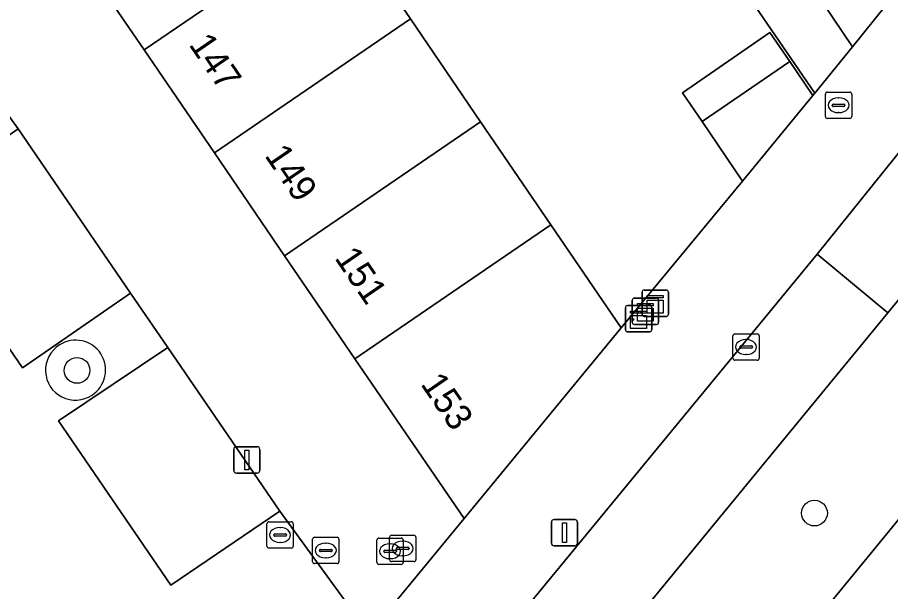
# Model space of a CAD drawing. Extents: x 155275 to 156265, y 382654 to 383635.
# Drawn here: x 155528.97 to 155562.17, y 382962.1 to 382983.91 of the extents above; entities that cross this region are included whole.
import ezdxf

# ---------------------------------------------------------------- set-up
doc = ezdxf.new("R2010")
doc.units = 0
for name, color, linetype in [('IMGEO_Berm_groen', 7, 'Continuous'), ('IMGEO_Boom', 7, 'Continuous'), ('IMGEO_Brandkraan', 7, 'Continuous'), ('IMGEO_Erf', 7, 'Continuous'), ('IMGEO_Fietspad_gesloten', 7, 'Continuous'), ('IMGEO_Groenvoorziening', 7, 'Continuous'), ('IMGEO_Kast', 7, 'Continuous'), ('IMGEO_Kolk', 7, 'Continuous'), ('IMGEO_Lichtmast', 7, 'Continuous'), ('IMGEO_Pand', 7, 'Continuous'), ('IMGEO_Pand_nummerreeks', 7, 'Continuous'), ('IMGEO_Parkeervlak_open', 7, 'Continuous'), ('IMGEO_Rijbaan_lokaal_gesloten', 7, 'Continuous'), ('IMGEO_Rijbaan_lokaal_open', 7, 'Continuous'), ('IMGEO_Rioolput', 7, 'Continuous'), ('IMGEO_Voetpad_open', 7, 'Continuous')]:
    doc.layers.add(name, color=color, linetype=linetype)

msp = doc.modelspace()

# ---------------------------------------------------------------- linework, layer by layer
at = {"layer": 'IMGEO_Berm_groen'}
for points in [[(155548.966, 382948.356), (155572.789, 382977.41)], [(155563.942, 382974.963), (155562.068, 382972.685), (155509.377, 382908.625), (155490.162, 382885.345)]]:
    msp.add_lwpolyline(points, dxfattribs=at)
at = {"layer": 'IMGEO_Boom'}
for centre in [(155531.238, 382970.499), (155559.275, 382965.078)]:
    msp.add_circle(centre, 0.489, dxfattribs=at)
at = {"layer": 'IMGEO_Brandkraan'}
for p, q in [((155559.765, 382981.074), (155560.617, 382981.074)), ((155559.69, 382980.148), (155559.69, 382981)), ((155560.178, 382980.854), (155560.203, 382980.854)), ((155560.691, 382981), (155560.691, 382980.148)), ((155559.949, 382980.568), (155559.949, 382980.58)), ((155560.387, 382980.531), (155559.989, 382980.531)), ((155559.992, 382980.617), (155560.39, 382980.617)), ((155560.433, 382980.58), (155560.433, 382980.568)), ((155560.617, 382980.074), (155559.765, 382980.074)), ((155560.201, 382980.294), (155560.176, 382980.294)), ((155543.119, 382963.308), (155543.119, 382964.16)), ((155543.194, 382964.234), (155544.046, 382964.234)), ((155544.12, 382964.16), (155544.12, 382963.308)), ((155542.638, 382963.201), (155542.638, 382964.053)), ((155542.713, 382964.127), (155543.565, 382964.127)), ((155543.126, 382963.907), (155543.151, 382963.907)), ((155543.607, 382964.014), (155543.632, 382964.014)), ((155543.639, 382964.053), (155543.639, 382963.201)), ((155542.897, 382963.621), (155542.897, 382963.633)), ((155543.335, 382963.584), (155542.937, 382963.584)), ((155542.94, 382963.67), (155543.338, 382963.67)), ((155543.378, 382963.728), (155543.378, 382963.74)), ((155543.381, 382963.633), (155543.381, 382963.621)), ((155543.816, 382963.691), (155543.418, 382963.691)), ((155543.421, 382963.777), (155543.819, 382963.777)), ((155543.862, 382963.74), (155543.862, 382963.728)), ((155543.149, 382963.347), (155543.124, 382963.347)), ((155544.046, 382963.234), (155543.194, 382963.234)), ((155543.63, 382963.454), (155543.605, 382963.454)), ((155543.565, 382963.127), (155542.713, 382963.127))]:
    msp.add_line(p, q, dxfattribs=at)
for points in [[(155559.765, 382981.074), (155560.617, 382981.074)], [(155559.69, 382980.148), (155559.69, 382981)], [(155560.691, 382981), (155560.691, 382980.148)], [(155560.617, 382980.074), (155559.765, 382980.074)], [(155543.119, 382963.308), (155543.119, 382964.16)], [(155543.194, 382964.234), (155544.046, 382964.234)], [(155544.12, 382964.16), (155544.12, 382963.308)], [(155542.638, 382963.201), (155542.638, 382964.053)], [(155542.713, 382964.127), (155543.565, 382964.127)], [(155543.639, 382964.053), (155543.639, 382963.201)], [(155544.046, 382963.234), (155543.194, 382963.234)], [(155543.565, 382963.127), (155542.713, 382963.127)]]:
    msp.add_lwpolyline(points, dxfattribs=at)
for centre, radius, start, end in [((155559.767, 382980.998), 0.0765, 91.552, 178.448), ((155559.767, 382980.998), 0.0765, 91.552, 178.448), ((155560.615, 382980.998), 0.0765, 1.552, 88.448), ((155560.615, 382980.998), 0.0765, 1.552, 88.448), ((155559.989, 382980.577), 0.0403, 85.8775, 175.7526), ((155559.986, 382980.567), 0.0366, 178.938, 274.7102), ((155560.39, 382980.574), 0.043, 264.8664, 352.4533), ((155560.394, 382980.579), 0.0386, 1.7309, 96.639), ((155559.767, 382980.15), 0.0765, 181.552, 268.448), ((155559.767, 382980.15), 0.0765, 181.552, 268.448), ((155560.615, 382980.15), 0.0765, 271.552, 358.448), ((155560.615, 382980.15), 0.0765, 271.552, 358.448), ((155543.196, 382964.158), 0.0765, 91.552, 178.448), ((155543.196, 382964.158), 0.0765, 91.552, 178.448), ((155544.044, 382964.158), 0.0765, 1.552, 88.448), ((155544.044, 382964.158), 0.0765, 1.552, 88.448), ((155542.715, 382964.051), 0.0765, 91.552, 178.448), ((155542.715, 382964.051), 0.0765, 91.552, 178.448), ((155543.563, 382964.051), 0.0765, 1.552, 88.448), ((155543.563, 382964.051), 0.0765, 1.552, 88.448), ((155542.937, 382963.63), 0.0403, 85.8775, 175.7526), ((155542.934, 382963.62), 0.0366, 178.938, 274.7102), ((155543.338, 382963.627), 0.043, 264.8664, 352.4533), ((155543.342, 382963.632), 0.0386, 1.7309, 96.639), ((155543.418, 382963.737), 0.0403, 85.8775, 175.7526), ((155543.415, 382963.727), 0.0366, 178.938, 274.7102), ((155543.819, 382963.734), 0.043, 264.8664, 352.4533), ((155543.823, 382963.739), 0.0386, 1.7309, 96.639), ((155542.715, 382963.203), 0.0765, 181.552, 268.448), ((155542.715, 382963.203), 0.0765, 181.552, 268.448), ((155543.196, 382963.31), 0.0765, 181.552, 268.448), ((155543.196, 382963.31), 0.0765, 181.552, 268.448), ((155543.563, 382963.203), 0.0765, 271.552, 358.448), ((155543.563, 382963.203), 0.0765, 271.552, 358.448), ((155544.044, 382963.31), 0.0765, 271.552, 358.448), ((155544.044, 382963.31), 0.0765, 271.552, 358.448)]:
    msp.add_arc(centre, radius, start, end, dxfattribs=at)
for centre, major_axis, ratio, start_param, end_param in [((155560.177, 382980.574), (-0.387, 0.002), 0.722429, 4.712389, 7.853982), ((155560.202, 382980.574), (-0.39, 0.002), 0.717154, 1.570796, 4.712389), ((155543.125, 382963.627), (-0.387, 0.002), 0.722429, 4.712389, 7.853982), ((155543.15, 382963.627), (-0.39, 0.002), 0.717154, 1.570796, 4.712389), ((155543.606, 382963.734), (-0.387, 0.002), 0.722429, 4.712389, 7.853982), ((155543.631, 382963.734), (-0.39, 0.002), 0.717154, 1.570796, 4.712389)]:
    msp.add_ellipse(centre, major_axis=major_axis, ratio=ratio, start_param=start_param, end_param=end_param, dxfattribs=at)
at = {"layer": 'IMGEO_Erf'}
msp.add_lwpolyline([(155541.238, 382987.763), (155543.91, 382983.852), (155546.581, 382979.94), (155549.253, 382976.029), (155551.924, 382972.117), (155556.539, 382977.694), (155554.999, 382979.953), (155554.253, 382981.049), (155557.578, 382983.335), (155558.336, 382982.232), (155559.216, 382980.95), (155559.286, 382981.036), (155556.712, 382984.793)], dxfattribs=at)
at = {"layer": 'IMGEO_Fietspad_gesloten'}
msp.add_lwpolyline([(155575.161, 382975.555), (155572.789, 382977.41), (155548.966, 382948.356), (155528.673, 382923.729), (155507.607, 382898.405), (155494.374, 382882.291), (155493.817, 382881.613)], dxfattribs=at)
at = {"layer": 'IMGEO_Groenvoorziening'}
msp.add_lwpolyline([(155558.543, 382986.036), (155556.712, 382984.793), (155559.286, 382981.036), (155560.718, 382982.8)], close=True, dxfattribs=at)
for centre, start, end in [((155531.174, 382970.503), 121.9165, 304.0063), ((155531.19, 382970.514), 303.0134, 122.9094)]:
    msp.add_arc(centre, 1.134, start, end, dxfattribs=at)
at = {"layer": 'IMGEO_Kast'}
for p, q in [((155552.722, 382972.625), (155552.722, 382973.466)), ((155552.722, 382973.466), (155552.722, 382972.625)), ((155552.797, 382973.55), (155553.638, 382973.55)), ((155553.638, 382973.55), (155552.797, 382973.55)), ((155553.722, 382973.475), (155553.722, 382972.634)), ((155553.722, 382972.634), (155553.722, 382973.475)), ((155552.347, 382972.324), (155552.347, 382973.165)), ((155552.347, 382973.165), (155552.347, 382972.324)), ((155552.422, 382973.249), (155553.263, 382973.249)), ((155553.263, 382973.249), (155552.422, 382973.249)), ((155553.347, 382973.174), (155553.347, 382972.333)), ((155553.347, 382972.333), (155553.347, 382973.174)), ((155552.088, 382972.041), (155552.088, 382972.882)), ((155552.088, 382972.882), (155552.088, 382972.041)), ((155552.163, 382972.966), (155553.004, 382972.966)), ((155553.004, 382972.966), (155552.163, 382972.966)), ((155553.088, 382972.891), (155553.088, 382972.05)), ((155553.088, 382972.05), (155553.088, 382972.891)), ((155553.647, 382972.55), (155552.806, 382972.55)), ((155552.806, 382972.55), (155553.647, 382972.55)), ((155553.272, 382972.249), (155552.431, 382972.249)), ((155552.431, 382972.249), (155553.272, 382972.249)), ((155553.013, 382971.966), (155552.172, 382971.966)), ((155552.172, 382971.966), (155553.013, 382971.966))]:
    msp.add_line(p, q, dxfattribs=at)
for points in [[(155552.917, 382973.34), (155553.517, 382973.34), (155553.517, 382973.255), (155552.917, 382973.255), (155552.917, 382973.34)], [(155552.917, 382973.165), (155553.517, 382973.165), (155553.517, 382972.676), (155552.917, 382972.676), (155552.917, 382973.165)], [(155552.542, 382973.039), (155553.142, 382973.039), (155553.142, 382972.954), (155552.542, 382972.954), (155552.542, 382973.039)], [(155552.542, 382972.864), (155553.142, 382972.864), (155553.142, 382972.375), (155552.542, 382972.375), (155552.542, 382972.864)], [(155552.283, 382972.756), (155552.883, 382972.756), (155552.883, 382972.671), (155552.283, 382972.671), (155552.283, 382972.756)], [(155552.283, 382972.581), (155552.883, 382972.581), (155552.883, 382972.092), (155552.283, 382972.092), (155552.283, 382972.581)]]:
    msp.add_lwpolyline(points, dxfattribs=at)
for centre in [(155553.001, 382973.014), (155552.367, 382972.43), (155552.626, 382972.713)]:
    msp.add_circle(centre, 0.0377, dxfattribs=at)
for centre, start, end in [((155552.8, 382973.472), 92.4484, 184.2845), ((155552.8, 382973.472), 92.4484, 184.2845), ((155553.644, 382973.472), 2.4484, 94.2845), ((155553.644, 382973.472), 2.4484, 94.2845), ((155552.425, 382973.171), 92.4484, 184.2845), ((155552.425, 382973.171), 92.4484, 184.2845), ((155553.269, 382973.171), 2.4484, 94.2845), ((155553.269, 382973.171), 2.4484, 94.2845), ((155552.166, 382972.888), 92.4484, 184.2845), ((155552.166, 382972.888), 92.4484, 184.2845), ((155553.01, 382972.888), 2.4484, 94.2845), ((155553.01, 382972.888), 2.4484, 94.2845), ((155552.8, 382972.628), 182.4484, 274.2845), ((155552.8, 382972.628), 182.4484, 274.2845), ((155553.644, 382972.628), 272.4484, 4.2845), ((155553.644, 382972.628), 272.4484, 4.2845), ((155552.425, 382972.327), 182.4484, 274.2845), ((155552.425, 382972.327), 182.4484, 274.2845), ((155553.269, 382972.327), 272.4484, 4.2845), ((155553.269, 382972.327), 272.4484, 4.2845), ((155552.166, 382972.044), 182.4484, 274.2845), ((155552.166, 382972.044), 182.4484, 274.2845), ((155553.01, 382972.044), 272.4484, 4.2845), ((155553.01, 382972.044), 272.4484, 4.2845)]:
    msp.add_arc(centre, 0.0779, start, end, dxfattribs=at)
at = {"layer": 'IMGEO_Kolk'}
for p, q in [((155556.175, 382970.962), (155556.175, 382971.814)), ((155556.25, 382971.888), (155557.102, 382971.888)), ((155557.176, 382971.814), (155557.176, 382970.962)), ((155556.663, 382971.668), (155556.688, 382971.668)), ((155556.434, 382971.382), (155556.434, 382971.394)), ((155556.872, 382971.345), (155556.474, 382971.345)), ((155556.477, 382971.431), (155556.875, 382971.431)), ((155556.686, 382971.108), (155556.661, 382971.108)), ((155556.918, 382971.394), (155556.918, 382971.382)), ((155557.102, 382970.888), (155556.25, 382970.888))]:
    msp.add_line(p, q, dxfattribs=at)
for points in [[(155556.175, 382970.962), (155556.175, 382971.814)], [(155556.25, 382971.888), (155557.102, 382971.888)], [(155557.176, 382971.814), (155557.176, 382970.962)], [(155557.102, 382970.888), (155556.25, 382970.888)]]:
    msp.add_lwpolyline(points, dxfattribs=at)
for centre, radius, start, end in [((155556.252, 382971.812), 0.0765, 91.552, 178.448), ((155556.252, 382971.812), 0.0765, 91.552, 178.448), ((155557.1, 382971.812), 0.0765, 1.552, 88.448), ((155557.1, 382971.812), 0.0765, 1.552, 88.448), ((155556.474, 382971.391), 0.0403, 85.8775, 175.7526), ((155556.471, 382971.381), 0.0366, 178.938, 274.7102), ((155556.875, 382971.388), 0.043, 264.8664, 352.4533), ((155556.879, 382971.393), 0.0386, 1.7309, 96.639), ((155556.252, 382970.964), 0.0765, 181.552, 268.448), ((155556.252, 382970.964), 0.0765, 181.552, 268.448), ((155557.1, 382970.964), 0.0765, 271.552, 358.448), ((155557.1, 382970.964), 0.0765, 271.552, 358.448)]:
    msp.add_arc(centre, radius, start, end, dxfattribs=at)
for centre, major_axis, ratio, start_param, end_param in [((155556.662, 382971.388), (-0.387, 0.002), 0.722429, 4.712389, 7.853982), ((155556.687, 382971.388), (-0.39, 0.002), 0.717154, 1.570796, 4.712389)]:
    msp.add_ellipse(centre, major_axis=major_axis, ratio=ratio, start_param=start_param, end_param=end_param, dxfattribs=at)
at = {"layer": 'IMGEO_Lichtmast'}
for p, q in [((155537.197, 382966.7), (155537.197, 382967.5)), ((155537.197, 382967.5), (155537.197, 382966.7)), ((155537.297, 382967.6), (155538.087, 382967.6)), ((155538.087, 382967.6), (155537.297, 382967.6)), ((155538.187, 382967.5), (155538.187, 382966.7)), ((155538.187, 382966.7), (155538.187, 382967.5)), ((155538.087, 382966.6), (155537.297, 382966.6)), ((155537.297, 382966.6), (155538.087, 382966.6)), ((155549.373, 382964.834), (155550.163, 382964.834)), ((155550.163, 382964.834), (155549.373, 382964.834)), ((155549.273, 382963.934), (155549.273, 382964.734)), ((155549.273, 382964.734), (155549.273, 382963.934)), ((155550.263, 382964.734), (155550.263, 382963.934)), ((155550.263, 382963.934), (155550.263, 382964.734)), ((155550.163, 382963.834), (155549.373, 382963.834)), ((155549.373, 382963.834), (155550.163, 382963.834))]:
    msp.add_line(p, q, dxfattribs=at)
for points in [[(155537.617, 382967.475), (155537.767, 382967.475), (155537.767, 382966.725), (155537.617, 382966.725), (155537.617, 382967.475)], [(155549.693, 382964.709), (155549.843, 382964.709), (155549.843, 382963.959), (155549.693, 382963.959), (155549.693, 382964.709)]]:
    msp.add_lwpolyline(points, dxfattribs=at)
for centre, start, end in [((155537.297, 382967.5), 90, 180), ((155537.297, 382967.5), 90, 180), ((155538.087, 382967.5), 0, 90), ((155538.087, 382967.5), 360, 90), ((155537.297, 382966.7), 180, 270), ((155537.297, 382966.7), 180, 270), ((155538.087, 382966.7), 270, 0), ((155538.087, 382966.7), 270, 0), ((155549.373, 382964.734), 90, 180), ((155549.373, 382964.734), 90, 180), ((155550.163, 382964.734), 0, 90), ((155550.163, 382964.734), 360, 90), ((155549.373, 382963.934), 180, 270), ((155549.373, 382963.934), 180, 270), ((155550.163, 382963.934), 270, 0), ((155550.163, 382963.934), 270, 0)]:
    msp.add_arc(centre, 0.1, start, end, dxfattribs=at)
at = {"layer": 'IMGEO_Pand'}
for points in [[(155538.567, 382991.675), (155531.117, 382986.587), (155533.789, 382982.676), (155541.238, 382987.763)], [(155543.91, 382983.852), (155541.238, 382987.763), (155533.789, 382982.676), (155536.46, 382978.764)], [(155546.581, 382979.94), (155543.91, 382983.852), (155536.46, 382978.764), (155539.132, 382974.853)], [(155558.336, 382982.232), (155557.578, 382983.335), (155554.253, 382981.049), (155554.999, 382979.953)], [(155559.216, 382980.95), (155558.336, 382982.232), (155554.999, 382979.953), (155556.539, 382977.694)], [(155549.253, 382976.029), (155546.581, 382979.94), (155539.132, 382974.853), (155541.804, 382970.941)], [(155551.924, 382972.117), (155549.253, 382976.029), (155541.804, 382970.941), (155545.952, 382964.868)]]:
    msp.add_lwpolyline(points, close=True, dxfattribs=at)
at = {"layer": 'IMGEO_Parkeervlak_open'}
for points in [[(155524.892, 382976.81), (155529.168, 382970.601), (155533.275, 382973.429), (155529.002, 382979.675)], [(155530.534, 382968.579), (155534.806, 382962.333), (155538.947, 382965.149), (155534.684, 382971.375)]]:
    msp.add_lwpolyline(points, close=True, dxfattribs=at)
at = {"layer": 'IMGEO_Rijbaan_lokaal_gesloten'}
for points in [[(155562.068, 382972.685), (155559.373, 382974.92), (155506.73, 382911.007), (155501.355, 382904.375)], [(155487.992, 382882.715), (155490.162, 382885.345), (155509.377, 382908.625), (155562.068, 382972.685)]]:
    msp.add_lwpolyline(points, dxfattribs=at)
at = {"layer": 'IMGEO_Rijbaan_lokaal_open'}
msp.add_lwpolyline([(155564.897, 382981.702), (155562.779, 382979.129), (155559.373, 382974.92), (155562.068, 382972.685), (155563.942, 382974.963)], dxfattribs=at)
msp.add_lwpolyline([(155530.534, 382968.579), (155534.684, 382971.375), (155533.275, 382973.429), (155529.168, 382970.601), (155524.892, 382976.81), (155529.002, 382979.675), (155528.298, 382980.623), (155508.702, 382967.113), (155506.132, 382965.342), (155499.817, 382960.988), (155500.578, 382959.929), (155504.772, 382962.809), (155512.16, 382951.945), (155511.413, 382951.441), (155510.734, 382950.984), (155507.959, 382949.114), (155509.296, 382947.12), (155513.542, 382949.975), (155520.558, 382939.645), (155516.342, 382936.813), (155519.289, 382932.53), (155542.339, 382960.486), (155538.947, 382965.149), (155534.806, 382962.333)], close=True, dxfattribs=at)
for centre, start, end in [((155531.174, 382970.503), 121.9165, 304.0063), ((155531.19, 382970.514), 303.0134, 122.9094)]:
    msp.add_arc(centre, 1.134, start, end, dxfattribs=at)
at = {"layer": 'IMGEO_Rioolput'}
for p, q in [((155538.458, 382963.82), (155538.458, 382964.672)), ((155538.533, 382964.746), (155539.385, 382964.746)), ((155538.946, 382964.526), (155538.971, 382964.526)), ((155539.459, 382964.672), (155539.459, 382963.82)), ((155538.717, 382964.24), (155538.717, 382964.252)), ((155539.155, 382964.203), (155538.757, 382964.203)), ((155538.76, 382964.289), (155539.158, 382964.289)), ((155539.201, 382964.252), (155539.201, 382964.24)), ((155540.27, 382964.157), (155541.122, 382964.157)), ((155538.969, 382963.966), (155538.944, 382963.966)), ((155540.195, 382963.231), (155540.195, 382964.083)), ((155540.683, 382963.937), (155540.708, 382963.937)), ((155541.196, 382964.083), (155541.196, 382963.231)), ((155539.385, 382963.746), (155538.533, 382963.746)), ((155540.454, 382963.651), (155540.454, 382963.663)), ((155540.892, 382963.614), (155540.494, 382963.614)), ((155540.497, 382963.7), (155540.895, 382963.7)), ((155540.938, 382963.663), (155540.938, 382963.651)), ((155541.122, 382963.157), (155540.27, 382963.157)), ((155540.706, 382963.377), (155540.681, 382963.377))]:
    msp.add_line(p, q, dxfattribs=at)
for points in [[(155538.458, 382963.82), (155538.458, 382964.672)], [(155538.533, 382964.746), (155539.385, 382964.746)], [(155539.459, 382964.672), (155539.459, 382963.82)], [(155540.27, 382964.157), (155541.122, 382964.157)], [(155540.195, 382963.231), (155540.195, 382964.083)], [(155541.196, 382964.083), (155541.196, 382963.231)], [(155539.385, 382963.746), (155538.533, 382963.746)], [(155541.122, 382963.157), (155540.27, 382963.157)]]:
    msp.add_lwpolyline(points, dxfattribs=at)
for centre, radius, start, end in [((155538.535, 382964.67), 0.0765, 91.552, 178.448), ((155538.535, 382964.67), 0.0765, 91.552, 178.448), ((155539.383, 382964.67), 0.0765, 1.552, 88.448), ((155539.383, 382964.67), 0.0765, 1.552, 88.448), ((155538.757, 382964.249), 0.0403, 85.8775, 175.7526), ((155538.754, 382964.239), 0.0366, 178.938, 274.7102), ((155539.158, 382964.246), 0.043, 264.8664, 352.4533), ((155539.162, 382964.251), 0.0386, 1.7309, 96.639), ((155540.272, 382964.081), 0.0765, 91.552, 178.448), ((155540.272, 382964.081), 0.0765, 91.552, 178.448), ((155541.12, 382964.081), 0.0765, 1.552, 88.448), ((155541.12, 382964.081), 0.0765, 1.552, 88.448), ((155538.535, 382963.822), 0.0765, 181.552, 268.448), ((155538.535, 382963.822), 0.0765, 181.552, 268.448), ((155539.383, 382963.822), 0.0765, 271.552, 358.448), ((155539.383, 382963.822), 0.0765, 271.552, 358.448), ((155540.494, 382963.66), 0.0403, 85.8775, 175.7526), ((155540.491, 382963.65), 0.0366, 178.938, 274.7102), ((155540.895, 382963.657), 0.043, 264.8664, 352.4533), ((155540.899, 382963.662), 0.0386, 1.7309, 96.639), ((155540.272, 382963.233), 0.0765, 181.552, 268.448), ((155540.272, 382963.233), 0.0765, 181.552, 268.448), ((155541.12, 382963.233), 0.0765, 271.552, 358.448), ((155541.12, 382963.233), 0.0765, 271.552, 358.448)]:
    msp.add_arc(centre, radius, start, end, dxfattribs=at)
for centre, major_axis, ratio, start_param, end_param in [((155538.945, 382964.246), (-0.387, 0.002), 0.722429, 4.712389, 7.853982), ((155538.97, 382964.246), (-0.39, 0.002), 0.717154, 1.570796, 4.712389), ((155540.682, 382963.657), (-0.387, 0.002), 0.722429, 4.712389, 7.853982), ((155540.707, 382963.657), (-0.39, 0.002), 0.717154, 1.570796, 4.712389)]:
    msp.add_ellipse(centre, major_axis=major_axis, ratio=ratio, start_param=start_param, end_param=end_param, dxfattribs=at)
at = {"layer": 'IMGEO_Voetpad_open'}
for points in [[(155499.11, 383023.363), (155521.538, 382990.521), (155522.332, 382989.359), (155528.298, 382980.623), (155529.002, 382979.675), (155533.275, 382973.429), (155534.684, 382971.375), (155538.947, 382965.149), (155542.339, 382960.486), (155545.952, 382964.868), (155541.804, 382970.941), (155539.132, 382974.853), (155536.46, 382978.764), (155533.789, 382982.676), (155531.117, 382986.587), (155528.445, 382990.499), (155525.774, 382994.41), (155523.102, 382998.321), (155520.431, 383002.233), (155517.759, 383006.144), (155515.087, 383010.056), (155512.411, 383013.974), (155509.422, 383018.351)], [(155565.506, 382988.657), (155562.024, 382984.409), (155560.718, 382982.8), (155559.286, 382981.036), (155559.216, 382980.95), (155556.539, 382977.694), (155551.924, 382972.117), (155545.952, 382964.868), (155542.339, 382960.486), (155519.289, 382932.53), (155516.414, 382928.987), (155497.755, 382906.335), (155493.084, 382900.658), (155487.457, 382893.827), (155486.483, 382892.646), (155485.973, 382892.026), (155484.389, 382890.104), (155483.002, 382888.419)], [(155558.543, 382986.036), (155560.718, 382982.8), (155562.024, 382984.409)], [(155559.373, 382974.92), (155562.779, 382979.129), (155564.897, 382981.702)], [(155501.355, 382904.375), (155506.73, 382911.007), (155559.373, 382974.92)]]:
    msp.add_lwpolyline(points, dxfattribs=at)

# ---------------------------------------------------------------- texts
at = {"layer": 'IMGEO_Pand_nummerreeks'}
for s, p in [('147', (155535.464, 382982.882)), ('149', (155538.346, 382978.663)), ('151', (155541.005, 382974.77)), ('153', (155544.275, 382969.982))]:
    msp.add_text(s, height=1, rotation=304.3372, dxfattribs=at).set_placement(p)

doc.saveas('drawing.dxf')
